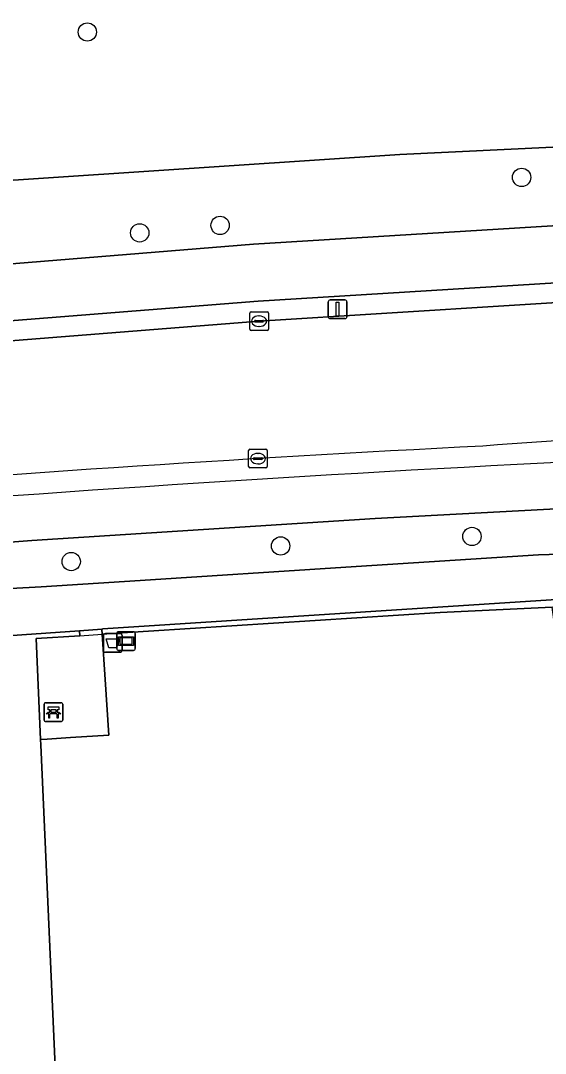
# Model space of a CAD drawing. Extents: x 159053 to 160042, y 380449 to 381423.
# Drawn here: x 159828.8 to 159856.8, y 380810.7 to 380865.8 of the extents above; entities that cross this region are included whole.
import ezdxf

# ---------------------------------------------------------------- set-up
doc = ezdxf.new("R2010")
doc.units = 0
for name, color, linetype in [('IMGEO_Afvalbak', 7, 'Continuous'), ('IMGEO_Bank', 7, 'Continuous'), ('IMGEO_Berm_groen', 7, 'Continuous'), ('IMGEO_Boom', 7, 'Continuous'), ('IMGEO_Fietspad_gesloten', 7, 'Continuous'), ('IMGEO_Grasland_agrarisch', 7, 'Continuous'), ('IMGEO_Groenvoorziening', 7, 'Continuous'), ('IMGEO_Hek', 7, 'Continuous'), ('IMGEO_Informatiebord', 7, 'Continuous'), ('IMGEO_Kolk', 7, 'Continuous'), ('IMGEO_Lichtmast', 7, 'Continuous'), ('IMGEO_Rijbaan_lokaal_gesloten', 7, 'Continuous'), ('IMGEO_Verkeerseiland_open', 7, 'Continuous'), ('IMGEO_Voetpad_open', 7, 'Continuous')]:
    doc.layers.add(name, color=color, linetype=linetype)

msp = doc.modelspace()

# ---------------------------------------------------------------- linework, layer by layer
at = {"layer": 'IMGEO_Afvalbak'}
for p, q in [((159833.316, 380833.118), (159834.106, 380833.118)), ((159834.106, 380833.118), (159833.316, 380833.118)), ((159833.216, 380832.218), (159833.216, 380833.018)), ((159833.216, 380833.018), (159833.216, 380832.218)), ((159834.206, 380833.018), (159834.206, 380832.218)), ((159834.206, 380832.218), (159834.206, 380833.018)), ((159834.106, 380832.118), (159833.316, 380832.118)), ((159833.316, 380832.118), (159834.106, 380832.118))]:
    msp.add_line(p, q, dxfattribs=at)
msp.add_lwpolyline([(159833.359, 380832.832), (159834.063, 380832.832), (159833.914, 380832.362), (159833.508, 380832.362), (159833.359, 380832.832)], dxfattribs=at)
for centre, start, end in [((159833.316, 380833.018), 90, 180), ((159833.316, 380833.018), 90, 180), ((159834.106, 380833.018), 0, 90), ((159834.106, 380833.018), 360, 90), ((159833.316, 380832.218), 180, 270), ((159833.316, 380832.218), 180, 270), ((159834.106, 380832.218), 270, 0), ((159834.106, 380832.218), 270, 0)]:
    msp.add_arc(centre, 0.1, start, end, dxfattribs=at)
at = {"layer": 'IMGEO_Bank'}
for p, q in [((159830.042, 380828.498), (159830.042, 380829.339)), ((159830.042, 380829.339), (159830.042, 380828.498)), ((159830.117, 380829.423), (159830.958, 380829.423)), ((159830.958, 380829.423), (159830.117, 380829.423)), ((159831.042, 380829.348), (159831.042, 380828.507)), ((159831.042, 380828.507), (159831.042, 380829.348)), ((159830.739, 380828.821), (159830.346, 380828.821)), ((159830.351, 380828.929), (159830.351, 380829.035)), ((159830.395, 380829.035), (159830.395, 380828.929)), ((159830.683, 380829.041), (159830.401, 380829.041)), ((159830.401, 380828.923), (159830.683, 380828.923)), ((159830.689, 380828.929), (159830.689, 380829.035)), ((159830.733, 380829.035), (159830.733, 380828.929)), ((159830.967, 380828.423), (159830.126, 380828.423)), ((159830.126, 380828.423), (159830.967, 380828.423))]:
    msp.add_line(p, q, dxfattribs=at)
for points in [[(159830.289, 380828.821), (159830.147, 380828.821), (159830.259, 380828.923), (159830.345, 380828.923)], [(159830.345, 380829.041), (159830.259, 380829.041), (159830.259, 380829.202), (159830.822, 380829.202), (159830.822, 380829.041), (159830.739, 380829.041)], [(159830.339, 380828.814), (159830.339, 380828.607), (159830.296, 380828.607), (159830.296, 380828.814)], [(159830.739, 380828.923), (159830.822, 380828.923), (159830.934, 380828.821), (159830.795, 380828.821)], [(159830.789, 380828.814), (159830.789, 380828.607), (159830.745, 380828.607), (159830.745, 380828.814)]]:
    msp.add_lwpolyline(points, dxfattribs=at)
for centre, radius, start, end in [((159830.12, 380829.345), 0.0779, 92.4484, 184.2845), ((159830.12, 380829.345), 0.0779, 92.4484, 184.2845), ((159830.964, 380829.345), 0.0779, 2.4484, 94.2845), ((159830.964, 380829.345), 0.0779, 2.4484, 94.2845), ((159830.289, 380828.814), 0.00671, 2.8957, 87.1043), ((159830.346, 380828.814), 0.00671, 92.8957, 177.1043), ((159830.344, 380829.034), 0.00671, 2.8957, 87.1043), ((159830.344, 380828.93), 0.00671, 272.8957, 357.1043), ((159830.401, 380829.034), 0.00671, 92.8957, 177.1043), ((159830.401, 380828.93), 0.00671, 182.8957, 267.1043), ((159830.683, 380829.034), 0.00671, 2.8957, 87.1043), ((159830.683, 380828.93), 0.00671, 272.8957, 357.1043), ((159830.74, 380829.034), 0.00671, 92.8957, 177.1043), ((159830.74, 380828.93), 0.00671, 182.8957, 267.1043), ((159830.738, 380828.814), 0.00671, 2.8957, 87.1043), ((159830.795, 380828.814), 0.00671, 92.8957, 177.1043), ((159830.12, 380828.501), 0.0779, 182.4484, 274.2845), ((159830.12, 380828.501), 0.0779, 182.4484, 274.2845), ((159830.964, 380828.501), 0.0779, 272.4484, 4.2845), ((159830.964, 380828.501), 0.0779, 272.4484, 4.2845)]:
    msp.add_arc(centre, radius, start, end, dxfattribs=at)
at = {"layer": 'IMGEO_Berm_groen'}
for points in [[(159750.877, 380857.546), (159762.004, 380858.511), (159776.078, 380853.854), (159849.043, 380858.685), (159882.127, 380860.285), (159902.245, 380860.568), (159926.058, 380860.703), (159937.181, 380868.08), (159947.514, 380867.988), (159954.947, 380862.677), (159954.072, 380860.782)], [(159954.072, 380860.782), (159954.947, 380862.677), (159947.514, 380867.988), (159937.181, 380868.08), (159926.058, 380860.703), (159902.245, 380860.568), (159882.127, 380860.285), (159849.043, 380858.685), (159776.078, 380853.854), (159762.004, 380858.511)], [(159761.702, 380847.843), (159802.241, 380850.732), (159841.235, 380853.915), (159861.854, 380855.168), (159871.949, 380855.624), (159882.277, 380855.98), (159900.169, 380856.239), (159941.999, 380856.385)], [(159910.68, 380840.553), (159895.529, 380840.777), (159881.767, 380840.815), (159866.711, 380840.268), (159847.733, 380839.268), (159829.391, 380838.092), (159816.52, 380837.079), (159805.933, 380836.234), (159794.256, 380835.108), (159782.362, 380834.033), (159780.139, 380833.78), (159777.916, 380833.53), (159764.795, 380832.11), (159750.001, 380830.175), (159741.062, 380829.019), (159741.371, 380826.748), (159750.01, 380827.826), (159756.69, 380828.781)], [(159856.459, 380837.316), (159866.272, 380837.626), (159877.659, 380837.926), (159892.867, 380838.703)], [(159778.192, 380830.991), (159782.596, 380831.469), (159790.25, 380832.194), (159793.893, 380832.569), (159804.187, 380833.616), (159814.367, 380834.536), (159825.321, 380835.368), (159829.891, 380835.605), (159835.172, 380835.957), (159846.164, 380836.663), (159856.459, 380837.316)]]:
    msp.add_lwpolyline(points, dxfattribs=at)
at = {"layer": 'IMGEO_Boom'}
for centre in [(159832.353, 380865.234), (159855.555, 380857.47), (159839.447, 380854.907), (159835.153, 380854.511), (159852.903, 380838.3), (159842.679, 380837.794), (159831.491, 380836.961)]:
    msp.add_circle(centre, 0.489, dxfattribs=at)
at = {"layer": 'IMGEO_Fietspad_gesloten'}
for points in [[(159941.999, 380856.385), (159900.169, 380856.239), (159882.277, 380855.98), (159871.949, 380855.624), (159861.854, 380855.168), (159841.235, 380853.915), (159802.241, 380850.732), (159761.702, 380847.843)], [(159761.439, 380844.812), (159761.948, 380844.796), (159802.587, 380847.782), (159841.485, 380850.858), (159862.024, 380852.122), (159872.183, 380852.589), (159882.27, 380852.951), (159889.555, 380853.072), (159900.233, 380853.185), (159942.503, 380853.274)], [(159816.52, 380837.079), (159829.391, 380838.092), (159847.733, 380839.268), (159866.711, 380840.268), (159881.767, 380840.815), (159895.529, 380840.777), (159910.68, 380840.553), (159910.802, 380840.551), (159921.975, 380840.228), (159931.558, 380839.992), (159943.742, 380839.524)]]:
    msp.add_lwpolyline(points, dxfattribs=at)
msp.add_arc((159927.111, 379470.908), 1373.112, 92.403613, 94.301644, dxfattribs=at)
at = {"layer": 'IMGEO_Grasland_agrarisch'}
msp.add_lwpolyline([(159829.859, 380827.463), (159829.872, 380827.176), (159832.679, 380764.075), (159858.217, 380755.95), (159872.152, 380767.23), (159892.367, 380810.654), (159893.872, 380836.247), (159886.331, 380835.892), (159886.556, 380830.346), (159876.006, 380831.185), (159874.142, 380831.268), (159873.03, 380831.235), (159871.64, 380830.974), (159870.544, 380830.614), (159869.245, 380830.251), (159858.085, 380827.939), (159857.19, 380834.521), (159851.204, 380834.239), (159833.393, 380833.095), (159833.147, 380833.079), (159833.305, 380830.663), (159833.499, 380827.694), (159831.462, 380827.563), (159830.203, 380827.482)], close=True, dxfattribs=at)
at = {"layer": 'IMGEO_Groenvoorziening'}
msp.add_lwpolyline([(159899.741, 380837.166), (159894.989, 380836.616), (159886.324, 380836.075), (159857.137, 380834.908), (159833.189, 380833.36), (159833.129, 380833.356), (159833.147, 380833.079), (159833.393, 380833.095), (159851.204, 380834.239), (159857.19, 380834.521), (159886.331, 380835.892), (159893.872, 380836.247), (159892.367, 380810.654), (159872.152, 380767.23), (159858.217, 380755.95), (159832.679, 380764.075), (159829.872, 380827.176), (159829.859, 380827.463), (159829.62, 380832.853), (159831.946, 380833.002), (159831.936, 380833.27), (159827.028, 380832.915)], dxfattribs=at)
at = {"layer": 'IMGEO_Hek'}
msp.add_lwpolyline([(159858.217, 380755.95), (159832.679, 380764.075), (159829.872, 380827.176), (159829.62, 380832.853), (159831.946, 380833.002), (159833.147, 380833.079), (159833.393, 380833.095), (159851.204, 380834.239), (159857.19, 380834.521)], dxfattribs=at)
at = {"layer": 'IMGEO_Informatiebord'}
for p, q in [((159833.923, 380832.315), (159833.923, 380833.115)), ((159833.923, 380833.115), (159833.923, 380832.315)), ((159834.023, 380833.215), (159834.813, 380833.215)), ((159834.813, 380833.215), (159834.023, 380833.215)), ((159834.913, 380833.115), (159834.913, 380832.315)), ((159834.913, 380832.315), (159834.913, 380833.115)), ((159834.813, 380832.215), (159834.023, 380832.215)), ((159834.023, 380832.215), (159834.813, 380832.215))]:
    msp.add_line(p, q, dxfattribs=at)
for points in [[(159834.024, 380832.947), (159834.812, 380832.947), (159834.812, 380832.483), (159834.024, 380832.483), (159834.024, 380832.947)], [(159834.089, 380832.882), (159834.089, 380832.548), (159834.747, 380832.548), (159834.747, 380832.882), (159834.089, 380832.882)]]:
    msp.add_lwpolyline(points, dxfattribs=at)
for centre, start, end in [((159834.023, 380833.115), 90, 180), ((159834.023, 380833.115), 90, 180), ((159834.813, 380833.115), 0, 90), ((159834.813, 380833.115), 360, 90), ((159834.023, 380832.315), 180, 270), ((159834.023, 380832.315), 180, 270), ((159834.813, 380832.315), 270, 0), ((159834.813, 380832.315), 270, 0)]:
    msp.add_arc(centre, 0.1, start, end, dxfattribs=at)
at = {"layer": 'IMGEO_Kolk'}
for p, q in [((159841.029, 380849.367), (159841.029, 380850.219)), ((159841.104, 380850.293), (159841.956, 380850.293)), ((159842.03, 380850.219), (159842.03, 380849.367)), ((159841.288, 380849.787), (159841.288, 380849.799)), ((159841.726, 380849.75), (159841.328, 380849.75)), ((159841.331, 380849.836), (159841.729, 380849.836)), ((159841.517, 380850.073), (159841.542, 380850.073)), ((159841.772, 380849.799), (159841.772, 380849.787)), ((159841.956, 380849.293), (159841.104, 380849.293)), ((159841.54, 380849.513), (159841.515, 380849.513)), ((159840.968, 380842.031), (159840.968, 380842.883)), ((159841.043, 380842.957), (159841.895, 380842.957)), ((159841.27, 380842.5), (159841.668, 380842.5)), ((159841.456, 380842.737), (159841.481, 380842.737)), ((159841.969, 380842.883), (159841.969, 380842.031)), ((159841.895, 380841.957), (159841.043, 380841.957)), ((159841.227, 380842.451), (159841.227, 380842.463)), ((159841.665, 380842.414), (159841.267, 380842.414)), ((159841.479, 380842.177), (159841.454, 380842.177)), ((159841.711, 380842.463), (159841.711, 380842.451))]:
    msp.add_line(p, q, dxfattribs=at)
for points in [[(159841.029, 380849.367), (159841.029, 380850.219)], [(159841.104, 380850.293), (159841.956, 380850.293)], [(159842.03, 380850.219), (159842.03, 380849.367)], [(159841.956, 380849.293), (159841.104, 380849.293)], [(159840.968, 380842.031), (159840.968, 380842.883)], [(159841.043, 380842.957), (159841.895, 380842.957)], [(159841.969, 380842.883), (159841.969, 380842.031)], [(159841.895, 380841.957), (159841.043, 380841.957)]]:
    msp.add_lwpolyline(points, dxfattribs=at)
for centre, radius, start, end in [((159841.106, 380850.217), 0.0765, 91.552, 178.448), ((159841.106, 380850.217), 0.0765, 91.552, 178.448), ((159841.954, 380850.217), 0.0765, 1.552, 88.448), ((159841.954, 380850.217), 0.0765, 1.552, 88.448), ((159841.328, 380849.796), 0.0403, 85.8775, 175.7526), ((159841.325, 380849.786), 0.0366, 178.938, 274.7102), ((159841.729, 380849.793), 0.043, 264.8664, 352.4533), ((159841.733, 380849.798), 0.0386, 1.7309, 96.639), ((159841.106, 380849.369), 0.0765, 181.552, 268.448), ((159841.106, 380849.369), 0.0765, 181.552, 268.448), ((159841.954, 380849.369), 0.0765, 271.552, 358.448), ((159841.954, 380849.369), 0.0765, 271.552, 358.448), ((159841.045, 380842.881), 0.0765, 91.552, 178.448), ((159841.045, 380842.881), 0.0765, 91.552, 178.448), ((159841.267, 380842.46), 0.0403, 85.8775, 175.7526), ((159841.672, 380842.462), 0.0386, 1.7309, 96.639), ((159841.893, 380842.881), 0.0765, 1.552, 88.448), ((159841.893, 380842.881), 0.0765, 1.552, 88.448), ((159841.045, 380842.033), 0.0765, 181.552, 268.448), ((159841.045, 380842.033), 0.0765, 181.552, 268.448), ((159841.264, 380842.45), 0.0366, 178.938, 274.7102), ((159841.668, 380842.457), 0.043, 264.8664, 352.4533), ((159841.893, 380842.033), 0.0765, 271.552, 358.448), ((159841.893, 380842.033), 0.0765, 271.552, 358.448)]:
    msp.add_arc(centre, radius, start, end, dxfattribs=at)
for centre, major_axis, ratio, start_param, end_param in [((159841.516, 380849.793), (-0.387, 0.002), 0.722429, 4.712389, 7.853982), ((159841.541, 380849.793), (-0.39, 0.002), 0.717154, 1.570796, 4.712389), ((159841.455, 380842.457), (-0.387, 0.002), 0.722429, 4.712389, 7.853982), ((159841.48, 380842.457), (-0.39, 0.002), 0.717154, 1.570796, 4.712389)]:
    msp.add_ellipse(centre, major_axis=major_axis, ratio=ratio, start_param=start_param, end_param=end_param, dxfattribs=at)
at = {"layer": 'IMGEO_Lichtmast'}
for p, q in [((159845.227, 380850.03), (159845.227, 380850.83)), ((159845.227, 380850.83), (159845.227, 380850.03)), ((159845.327, 380850.93), (159846.117, 380850.93)), ((159846.117, 380850.93), (159845.327, 380850.93)), ((159846.217, 380850.83), (159846.217, 380850.03)), ((159846.217, 380850.03), (159846.217, 380850.83)), ((159846.117, 380849.93), (159845.327, 380849.93)), ((159845.327, 380849.93), (159846.117, 380849.93))]:
    msp.add_line(p, q, dxfattribs=at)
msp.add_lwpolyline([(159845.647, 380850.805), (159845.797, 380850.805), (159845.797, 380850.055), (159845.647, 380850.055), (159845.647, 380850.805)], dxfattribs=at)
for centre, start, end in [((159845.327, 380850.83), 90, 180), ((159845.327, 380850.83), 90, 180), ((159846.117, 380850.83), 0, 90), ((159846.117, 380850.83), 360, 90), ((159845.327, 380850.03), 180, 270), ((159845.327, 380850.03), 180, 270), ((159846.117, 380850.03), 270, 0), ((159846.117, 380850.03), 270, 0)]:
    msp.add_arc(centre, 0.1, start, end, dxfattribs=at)
at = {"layer": 'IMGEO_Rijbaan_lokaal_gesloten'}
msp.add_lwpolyline([(159969.187, 380847.502), (159969.848, 380852.073), (159959.699, 380852.178), (159958.412, 380852.187), (159942.485, 380852.167), (159900.033, 380852.075), (159882.524, 380851.86), (159861.995, 380851.083), (159841.53, 380849.793), (159782.107, 380845.096), (159761.503, 380843.735), (159753.192, 380843.215), (159739.362, 380842.572), (159740.333, 380838.781), (159740.661, 380838.807), (159749.305, 380839.305), (159763.243, 380840.118)], dxfattribs=at)
for centre, radius, start, end in [((159887.288, 380403.789), 440.634, 87.8674, 94.39921), ((159914.931, 379628.941), 1215.738, 92.896921, 94.75806)]:
    msp.add_arc(centre, radius, start, end, dxfattribs=at)
at = {"layer": 'IMGEO_Verkeerseiland_open'}
msp.add_lwpolyline([(159942.485, 380852.167), (159942.503, 380853.274), (159900.233, 380853.185), (159889.555, 380853.072), (159882.27, 380852.951), (159872.183, 380852.589), (159862.024, 380852.122), (159841.485, 380850.858), (159802.587, 380847.782), (159761.948, 380844.796), (159761.439, 380844.812), (159761.503, 380843.735), (159782.107, 380845.096), (159841.53, 380849.793), (159861.995, 380851.083), (159882.524, 380851.86), (159900.033, 380852.075)], close=True, dxfattribs=at)
for centre, radius, start, end in [((159887.288, 380403.789), 440.634, 87.8674, 94.39921), ((159914.931, 379628.941), 1215.738, 92.896921, 94.75806), ((159927.111, 379470.908), 1373.112, 92.403613, 94.301644)]:
    msp.add_arc(centre, radius, start, end, dxfattribs=at)
at = {"layer": 'IMGEO_Voetpad_open'}
for points in [[(159892.867, 380838.703), (159877.659, 380837.926), (159866.272, 380837.626), (159856.459, 380837.316), (159846.164, 380836.663), (159835.172, 380835.957), (159829.891, 380835.605), (159825.321, 380835.368), (159814.367, 380834.536), (159804.187, 380833.616), (159793.893, 380832.569), (159790.25, 380832.194), (159782.596, 380831.469), (159778.192, 380830.991)], [(159690.173, 380816.785), (159704.176, 380819.004), (159708.326, 380819.591), (159717.253, 380820.944), (159731.535, 380823.109), (159749.99, 380825.599), (159785.347, 380829.324), (159814.701, 380832.124), (159819.161, 380832.329), (159825.51, 380832.815), (159827.028, 380832.915), (159831.936, 380833.27), (159833.129, 380833.356), (159833.189, 380833.36), (159857.137, 380834.908), (159886.324, 380836.075), (159894.989, 380836.616), (159899.741, 380837.166), (159905.538, 380838.091)]]:
    msp.add_lwpolyline(points, dxfattribs=at)
msp.add_lwpolyline([(159830.203, 380827.482), (159831.462, 380827.563), (159833.499, 380827.694), (159833.305, 380830.663), (159833.147, 380833.079), (159833.129, 380833.356), (159831.936, 380833.27), (159831.946, 380833.002), (159829.62, 380832.853), (159829.859, 380827.463)], close=True, dxfattribs=at)

doc.saveas('drawing.dxf')
